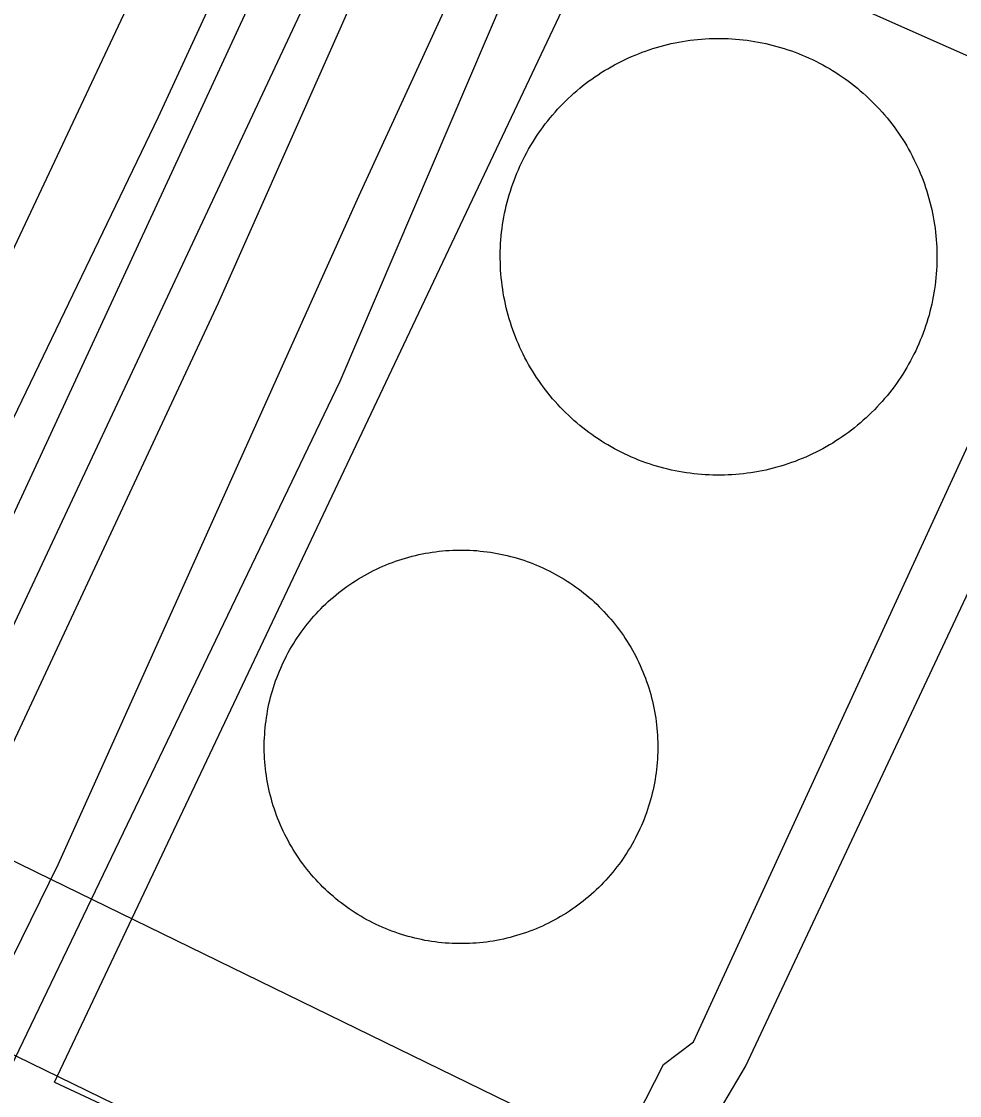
# Model space of a CAD drawing. Extents: x 3683613 to 3738215, y 469626 to 495384.
# Drawn here: x 3700634.2 to 3700795.9, y 478446.3 to 478631.4 of the extents above; entities that cross this region are included whole.
import ezdxf

# ---------------------------------------------------------------- set-up
doc = ezdxf.new("R2010")
doc.units = 0
for name, color, linetype in [('V-DOMW-TANK', 7, 'Continuous'), ('V-RAIL-TRAK', 7, 'Continuous'), ('V-ROAD-CNTR', 7, 'Continuous'), ('V-UTIL-LINE', 7, 'Continuous')]:
    doc.layers.add(name, color=color, linetype=linetype)

msp = doc.modelspace()

# ---------------------------------------------------------------- linework, layer by layer
at = {"layer": 'V-DOMW-TANK'}
for points in [[(3700741.81, 478626.29), (3700742.44, 478626.51), (3700743.06, 478626.71), (3700743.69, 478626.91), (3700744.32, 478627.09), (3700744.95, 478627.25), (3700745.59, 478627.42), (3700746.23, 478627.56), (3700746.88, 478627.7), (3700747.52, 478627.83), (3700748.17, 478627.94), (3700748.81, 478628.04), (3700749.46, 478628.13), (3700750.12, 478628.21), (3700750.77, 478628.28), (3700751.43, 478628.34), (3700752.08, 478628.39), (3700752.74, 478628.42), (3700753.39, 478628.44), (3700754.05, 478628.46), (3700754.71, 478628.46), (3700755.36, 478628.45), (3700756.02, 478628.42), (3700756.67, 478628.39), (3700757.33, 478628.34), (3700757.98, 478628.29), (3700758.64, 478628.22), (3700759.29, 478628.14), (3700759.94, 478628.05), (3700760.59, 478627.94), (3700761.23, 478627.83), (3700761.88, 478627.7), (3700762.52, 478627.57), (3700763.16, 478627.42), (3700763.8, 478627.26), (3700764.44, 478627.09), (3700765.07, 478626.91), (3700765.7, 478626.72), (3700766.32, 478626.52), (3700766.94, 478626.3), (3700767.56, 478626.08), (3700768.17, 478625.84), (3700768.78, 478625.6), (3700769.39, 478625.34), (3700769.98, 478625.07), (3700770.58, 478624.8), (3700771.17, 478624.51), (3700771.76, 478624.21), (3700772.34, 478623.9), (3700772.91, 478623.58), (3700773.48, 478623.26), (3700774.04, 478622.92), (3700774.6, 478622.57), (3700775.15, 478622.21), (3700775.7, 478621.84), (3700776.23, 478621.47), (3700776.77, 478621.08), (3700777.29, 478620.68), (3700777.81, 478620.28), (3700778.32, 478619.87), (3700778.82, 478619.45)], [(3700721.64, 478572.28), (3700721.32, 478572.85), (3700721.01, 478573.43), (3700720.71, 478574.02), (3700720.42, 478574.61), (3700720.14, 478575.2), (3700719.88, 478575.8), (3700719.62, 478576.41), (3700719.37, 478577.02), (3700719.14, 478577.63), (3700718.91, 478578.25), (3700718.7, 478578.87), (3700718.5, 478579.49), (3700718.31, 478580.12), (3700718.12, 478580.75), (3700717.95, 478581.39), (3700717.79, 478582.03), (3700717.65, 478582.66), (3700717.51, 478583.31), (3700717.38, 478583.95), (3700717.27, 478584.6), (3700717.17, 478585.25), (3700717.07, 478585.9), (3700717, 478586.55), (3700716.92, 478587.2), (3700716.87, 478587.86), (3700716.82, 478588.51), (3700716.79, 478589.17), (3700716.77, 478589.83), (3700716.75, 478590.48), (3700716.75, 478591.14), (3700716.76, 478591.8), (3700716.79, 478592.45), (3700716.82, 478593.11), (3700716.87, 478593.76), (3700716.92, 478594.42), (3700716.99, 478595.07), (3700717.07, 478595.72), (3700717.16, 478596.37), (3700717.27, 478597.02), (3700717.38, 478597.67), (3700717.5, 478598.32), (3700717.64, 478598.96), (3700717.79, 478599.6), (3700717.95, 478600.23), (3700718.12, 478600.87), (3700718.3, 478601.5), (3700718.49, 478602.13), (3700718.69, 478602.75), (3700718.91, 478603.37), (3700719.13, 478603.99), (3700719.37, 478604.6), (3700719.61, 478605.22), (3700719.87, 478605.82), (3700720.14, 478606.42), (3700720.41, 478607.02), (3700720.7, 478607.6), (3700721, 478608.19), (3700721.31, 478608.77), (3700721.62, 478609.35), (3700721.95, 478609.92), (3700722.29, 478610.48), (3700722.64, 478611.04), (3700723, 478611.59), (3700723.37, 478612.13), (3700723.74, 478612.67), (3700724.13, 478613.2), (3700724.52, 478613.72), (3700724.93, 478614.24), (3700725.34, 478614.75), (3700725.76, 478615.26), (3700726.19, 478615.75), (3700726.63, 478616.24), (3700727.08, 478616.72), (3700727.54, 478617.19), (3700728, 478617.66), (3700728.47, 478618.11), (3700728.95, 478618.56), (3700729.44, 478619), (3700729.94, 478619.43), (3700730.44, 478619.86), (3700730.95, 478620.27), (3700731.47, 478620.67), (3700731.99, 478621.07), (3700732.52, 478621.46), (3700733.06, 478621.83), (3700733.6, 478622.2), (3700734.16, 478622.56), (3700734.71, 478622.91), (3700735.28, 478623.24), (3700735.85, 478623.57), (3700736.42, 478623.89), (3700737, 478624.2), (3700737.58, 478624.5), (3700738.17, 478624.79), (3700738.77, 478625.06), (3700739.37, 478625.33), (3700739.98, 478625.59), (3700740.58, 478625.83), (3700741.2, 478626.07), (3700741.81, 478626.29)], [(3700778.82, 478619.45), (3700779.32, 478619.02), (3700779.81, 478618.58), (3700780.29, 478618.13), (3700780.76, 478617.67), (3700781.22, 478617.21), (3700781.68, 478616.73), (3700782.13, 478616.26), (3700782.57, 478615.77), (3700783, 478615.27), (3700783.42, 478614.77), (3700783.83, 478614.26), (3700784.24, 478613.74), (3700784.64, 478613.22), (3700785.02, 478612.69), (3700785.4, 478612.15), (3700785.77, 478611.6), (3700786.12, 478611.05), (3700786.47, 478610.5), (3700786.81, 478609.93), (3700787.14, 478609.36), (3700787.46, 478608.79), (3700787.77, 478608.21), (3700788.06, 478607.62), (3700788.35, 478607.03), (3700788.63, 478606.44), (3700788.9, 478605.84), (3700789.16, 478605.23), (3700789.4, 478604.62), (3700789.64, 478604.01), (3700789.86, 478603.39), (3700790.08, 478602.77), (3700790.28, 478602.15), (3700790.47, 478601.52), (3700790.65, 478600.89), (3700790.82, 478600.25), (3700790.98, 478599.62), (3700791.13, 478598.98), (3700791.27, 478598.34), (3700791.39, 478597.69), (3700791.51, 478597.04), (3700791.61, 478596.39), (3700791.7, 478595.74), (3700791.78, 478595.09), (3700791.85, 478594.44), (3700791.91, 478593.79), (3700791.95, 478593.13), (3700791.99, 478592.47), (3700792.01, 478591.82), (3700792.02, 478591.16), (3700792.02, 478590.5), (3700792.01, 478589.85), (3700791.99, 478589.19), (3700791.96, 478588.53), (3700791.91, 478587.88), (3700791.85, 478587.22), (3700791.78, 478586.57), (3700791.7, 478585.92), (3700791.61, 478585.27), (3700791.51, 478584.62), (3700791.4, 478583.97), (3700791.27, 478583.33), (3700791.13, 478582.68), (3700790.99, 478582.05), (3700790.83, 478581.41), (3700790.66, 478580.77), (3700790.48, 478580.14), (3700790.28, 478579.51), (3700790.08, 478578.89), (3700789.87, 478578.27), (3700789.64, 478577.65), (3700789.41, 478577.04), (3700789.16, 478576.43), (3700788.91, 478575.82), (3700788.64, 478575.22), (3700788.36, 478574.63), (3700788.07, 478574.04), (3700787.77, 478573.45), (3700787.47, 478572.87), (3700787.15, 478572.3), (3700786.82, 478571.73), (3700786.48, 478571.17), (3700786.13, 478570.61), (3700785.78, 478570.06), (3700785.41, 478569.51), (3700785.03, 478568.97), (3700784.65, 478568.44), (3700784.25, 478567.92), (3700783.85, 478567.4), (3700783.43, 478566.89), (3700783.01, 478566.39), (3700782.58, 478565.89), (3700782.14, 478565.4), (3700781.69, 478564.92), (3700781.24, 478564.45), (3700780.77, 478563.98), (3700780.3, 478563.53), (3700779.82, 478563.08), (3700779.33, 478562.64), (3700778.84, 478562.21), (3700778.33, 478561.79)], [(3700778.33, 478561.79), (3700777.82, 478561.37), (3700777.31, 478560.97), (3700776.78, 478560.57), (3700776.25, 478560.19), (3700775.71, 478559.81), (3700775.17, 478559.44), (3700774.62, 478559.08), (3700774.06, 478558.73), (3700773.5, 478558.4), (3700772.93, 478558.07), (3700772.35, 478557.75), (3700771.77, 478557.44), (3700771.19, 478557.14), (3700770.6, 478556.85), (3700770, 478556.58), (3700769.4, 478556.31), (3700768.8, 478556.05), (3700768.19, 478555.81), (3700767.58, 478555.57), (3700766.96, 478555.35), (3700766.34, 478555.13), (3700765.71, 478554.93), (3700765.09, 478554.74), (3700764.45, 478554.55), (3700763.82, 478554.39), (3700763.18, 478554.23), (3700762.54, 478554.08), (3700761.9, 478553.94), (3700761.25, 478553.82), (3700760.61, 478553.7), (3700759.96, 478553.6), (3700759.31, 478553.51), (3700758.66, 478553.43), (3700758, 478553.36), (3700757.35, 478553.3), (3700756.69, 478553.26), (3700756.04, 478553.22), (3700755.38, 478553.2), (3700754.73, 478553.18), (3700754.07, 478553.18), (3700753.41, 478553.2), (3700752.76, 478553.22), (3700752.1, 478553.26), (3700751.45, 478553.3), (3700750.79, 478553.36), (3700750.14, 478553.42), (3700749.48, 478553.51), (3700748.83, 478553.6), (3700748.19, 478553.7), (3700747.54, 478553.81), (3700746.9, 478553.94), (3700746.25, 478554.08), (3700745.61, 478554.22), (3700744.97, 478554.38), (3700744.34, 478554.55), (3700743.71, 478554.73), (3700743.08, 478554.92), (3700742.46, 478555.13), (3700741.84, 478555.34), (3700741.22, 478555.57), (3700740.6, 478555.8), (3700739.99, 478556.05), (3700739.39, 478556.3), (3700738.79, 478556.57), (3700738.19, 478556.85), (3700737.6, 478557.13), (3700737.02, 478557.43), (3700736.44, 478557.74), (3700735.86, 478558.06), (3700735.29, 478558.39), (3700734.73, 478558.73), (3700734.18, 478559.07), (3700733.62, 478559.43), (3700733.08, 478559.8), (3700732.54, 478560.17), (3700732.01, 478560.56), (3700731.48, 478560.96), (3700730.96, 478561.36), (3700730.46, 478561.77), (3700729.95, 478562.19), (3700729.46, 478562.63), (3700728.97, 478563.07), (3700728.49, 478563.51), (3700728.01, 478563.97), (3700727.55, 478564.43), (3700727.1, 478564.91), (3700726.65, 478565.39), (3700726.21, 478565.88), (3700725.78, 478566.37), (3700725.35, 478566.87), (3700724.94, 478567.38), (3700724.54, 478567.9), (3700724.14, 478568.43), (3700723.75, 478568.96), (3700723.38, 478569.49), (3700723.01, 478570.04), (3700722.65, 478570.59), (3700722.3, 478571.15), (3700721.96, 478571.71), (3700721.64, 478572.28)], [(3700698.71, 478538.36), (3700699.28, 478538.55), (3700699.84, 478538.73), (3700700.41, 478538.91), (3700700.98, 478539.07), (3700701.55, 478539.22), (3700702.12, 478539.36), (3700702.7, 478539.49), (3700703.28, 478539.62), (3700703.86, 478539.73), (3700704.44, 478539.83), (3700705.03, 478539.92), (3700705.61, 478540), (3700706.2, 478540.07), (3700706.79, 478540.14), (3700707.38, 478540.19), (3700707.97, 478540.23), (3700708.56, 478540.26), (3700709.15, 478540.28), (3700709.75, 478540.29), (3700710.34, 478540.29), (3700710.93, 478540.28), (3700711.52, 478540.25), (3700712.11, 478540.22), (3700712.7, 478540.18), (3700713.29, 478540.12), (3700713.88, 478540.06), (3700714.47, 478539.99), (3700715.06, 478539.91), (3700715.64, 478539.81), (3700716.22, 478539.71), (3700716.8, 478539.6), (3700717.38, 478539.47), (3700717.96, 478539.34), (3700718.53, 478539.19), (3700719.1, 478539.04), (3700719.67, 478538.88), (3700720.24, 478538.7), (3700720.8, 478538.52), (3700721.36, 478538.32), (3700721.92, 478538.12), (3700722.47, 478537.91), (3700723.02, 478537.68), (3700723.56, 478537.45), (3700724.1, 478537.21), (3700724.64, 478536.96), (3700725.17, 478536.7), (3700725.7, 478536.43), (3700726.22, 478536.15), (3700726.74, 478535.86), (3700727.25, 478535.57), (3700727.76, 478535.26), (3700728.26, 478534.95), (3700728.76, 478534.62), (3700729.25, 478534.29), (3700729.73, 478533.95), (3700730.21, 478533.6), (3700730.68, 478533.25), (3700731.15, 478532.88), (3700731.61, 478532.51), (3700732.06, 478532.13), (3700732.51, 478531.74), (3700732.94, 478531.34), (3700733.38, 478530.94), (3700733.8, 478530.52), (3700734.22, 478530.1), (3700734.63, 478529.68), (3700735.03, 478529.24), (3700735.43, 478528.8), (3700735.82, 478528.35), (3700736.2, 478527.9), (3700736.57, 478527.44), (3700736.93, 478526.98), (3700737.29, 478526.5), (3700737.63, 478526.02), (3700737.97, 478525.54), (3700738.3, 478525.04), (3700738.62, 478524.55), (3700738.94, 478524.04), (3700739.24, 478523.54), (3700739.54, 478523.02), (3700739.82, 478522.51), (3700740.1, 478521.98), (3700740.37, 478521.46), (3700740.63, 478520.92), (3700740.88, 478520.38), (3700741.12, 478519.84), (3700741.35, 478519.3), (3700741.57, 478518.75), (3700741.78, 478518.2), (3700741.98, 478517.64), (3700742.17, 478517.08), (3700742.35, 478516.52), (3700742.53, 478515.95), (3700742.69, 478515.38), (3700742.84, 478514.81), (3700742.98, 478514.24), (3700743.12, 478513.66), (3700743.24, 478513.08), (3700743.35, 478512.5), (3700743.45, 478511.91)], [(3700676.65, 478512.6), (3700676.76, 478513.18), (3700676.88, 478513.76), (3700677.02, 478514.34), (3700677.16, 478514.91), (3700677.32, 478515.48), (3700677.48, 478516.05), (3700677.65, 478516.62), (3700677.84, 478517.18), (3700678.03, 478517.74), (3700678.24, 478518.29), (3700678.45, 478518.85), (3700678.67, 478519.4), (3700678.9, 478519.94), (3700679.15, 478520.48), (3700679.4, 478521.02), (3700679.66, 478521.55), (3700679.93, 478522.08), (3700680.2, 478522.6), (3700680.49, 478523.12), (3700680.79, 478523.63), (3700681.1, 478524.14), (3700681.41, 478524.64), (3700681.73, 478525.13), (3700682.06, 478525.62), (3700682.41, 478526.11), (3700682.75, 478526.59), (3700683.11, 478527.06), (3700683.47, 478527.52), (3700683.85, 478527.98), (3700684.23, 478528.43), (3700684.62, 478528.88), (3700685.02, 478529.32), (3700685.42, 478529.75), (3700685.83, 478530.18), (3700686.25, 478530.6), (3700686.68, 478531.01), (3700687.11, 478531.41), (3700687.55, 478531.81), (3700688, 478532.19), (3700688.45, 478532.58), (3700688.91, 478532.95), (3700689.38, 478533.31), (3700689.86, 478533.67), (3700690.33, 478534.01), (3700690.82, 478534.35), (3700691.31, 478534.68), (3700691.81, 478535), (3700692.31, 478535.32), (3700692.82, 478535.62), (3700693.33, 478535.91), (3700693.85, 478536.2), (3700694.37, 478536.48), (3700694.9, 478536.75), (3700695.43, 478537.01), (3700695.97, 478537.25), (3700696.51, 478537.49), (3700697.06, 478537.73), (3700697.61, 478537.95), (3700698.16, 478538.16), (3700698.71, 478538.36)], [(3700709.64, 478472.45), (3700709.05, 478472.46), (3700708.46, 478472.48), (3700707.87, 478472.51), (3700707.28, 478472.55), (3700706.69, 478472.61), (3700706.1, 478472.67), (3700705.51, 478472.74), (3700704.92, 478472.83), (3700704.34, 478472.92), (3700703.76, 478473.02), (3700703.17, 478473.14), (3700702.6, 478473.26), (3700702.02, 478473.4), (3700701.45, 478473.54), (3700700.87, 478473.69), (3700700.31, 478473.86), (3700699.74, 478474.03), (3700699.18, 478474.22), (3700698.62, 478474.41), (3700698.06, 478474.61), (3700697.51, 478474.83), (3700696.96, 478475.05), (3700696.42, 478475.28), (3700695.88, 478475.52), (3700695.34, 478475.77), (3700694.81, 478476.03), (3700694.28, 478476.3), (3700693.76, 478476.58), (3700693.24, 478476.87), (3700692.73, 478477.17), (3700692.22, 478477.47), (3700691.72, 478477.79), (3700691.22, 478478.11), (3700690.73, 478478.44), (3700690.25, 478478.78), (3700689.77, 478479.13), (3700689.3, 478479.49), (3700688.83, 478479.85), (3700688.37, 478480.23), (3700687.92, 478480.61), (3700687.47, 478481), (3700687.03, 478481.39), (3700686.6, 478481.8), (3700686.18, 478482.21), (3700685.76, 478482.63), (3700685.35, 478483.06), (3700684.95, 478483.49), (3700684.55, 478483.93), (3700684.16, 478484.38), (3700683.78, 478484.83), (3700683.41, 478485.29), (3700683.05, 478485.76), (3700682.69, 478486.23), (3700682.34, 478486.71), (3700682, 478487.2), (3700681.67, 478487.69), (3700681.35, 478488.19), (3700681.04, 478488.69), (3700680.74, 478489.2), (3700680.44, 478489.71), (3700680.16, 478490.23), (3700679.88, 478490.75), (3700679.61, 478491.28), (3700679.35, 478491.81), (3700679.1, 478492.35), (3700678.86, 478492.89), (3700678.63, 478493.43), (3700678.41, 478493.98), (3700678.2, 478494.54), (3700678, 478495.09), (3700677.81, 478495.65), (3700677.62, 478496.22), (3700677.45, 478496.78), (3700677.29, 478497.35), (3700677.14, 478497.92), (3700676.99, 478498.5), (3700676.86, 478499.08), (3700676.74, 478499.66), (3700676.63, 478500.24), (3700676.52, 478500.82), (3700676.43, 478501.41), (3700676.35, 478501.99), (3700676.28, 478502.58), (3700676.22, 478503.17), (3700676.17, 478503.76), (3700676.13, 478504.35), (3700676.1, 478504.94), (3700676.08, 478505.53), (3700676.07, 478506.12), (3700676.07, 478506.72), (3700676.08, 478507.31), (3700676.1, 478507.9), (3700676.14, 478508.49), (3700676.18, 478509.08), (3700676.23, 478509.67), (3700676.29, 478510.26), (3700676.37, 478510.85), (3700676.45, 478511.43), (3700676.54, 478512.02), (3700676.65, 478512.6)], [(3700743.45, 478511.91), (3700743.54, 478511.33), (3700743.63, 478510.74), (3700743.7, 478510.16), (3700743.76, 478509.57), (3700743.81, 478508.98), (3700743.85, 478508.39), (3700743.88, 478507.79), (3700743.9, 478507.2), (3700743.91, 478506.61), (3700743.91, 478506.02), (3700743.9, 478505.43), (3700743.87, 478504.83), (3700743.84, 478504.25), (3700743.8, 478503.65), (3700743.75, 478503.06), (3700743.69, 478502.48), (3700743.61, 478501.89), (3700743.53, 478501.3), (3700743.44, 478500.72), (3700743.33, 478500.13), (3700743.22, 478499.55), (3700743.09, 478498.97), (3700742.96, 478498.4), (3700742.81, 478497.82), (3700742.66, 478497.25), (3700742.5, 478496.68), (3700742.32, 478496.12), (3700742.14, 478495.55), (3700741.95, 478494.99), (3700741.74, 478494.44), (3700741.53, 478493.89), (3700741.31, 478493.34), (3700741.07, 478492.79), (3700740.83, 478492.25), (3700740.58, 478491.72), (3700740.32, 478491.18), (3700740.05, 478490.66), (3700739.77, 478490.14), (3700739.48, 478489.62), (3700739.19, 478489.1), (3700738.88, 478488.6), (3700738.57, 478488.1), (3700738.25, 478487.6), (3700737.91, 478487.11), (3700737.57, 478486.62), (3700737.22, 478486.15), (3700736.87, 478485.67), (3700736.5, 478485.21), (3700736.13, 478484.75), (3700735.75, 478484.3), (3700735.36, 478483.85), (3700734.96, 478483.41), (3700734.56, 478482.98), (3700734.15, 478482.55), (3700733.73, 478482.14), (3700733.3, 478481.73), (3700732.87, 478481.32), (3700732.43, 478480.93), (3700731.98, 478480.54), (3700731.52, 478480.16), (3700731.06, 478479.79), (3700730.6, 478479.42), (3700730.12, 478479.07), (3700729.64, 478478.72), (3700729.16, 478478.38), (3700728.67, 478478.05), (3700728.17, 478477.73), (3700727.67, 478477.42), (3700727.16, 478477.11), (3700726.65, 478476.82), (3700726.13, 478476.53), (3700725.61, 478476.25), (3700725.08, 478475.99), (3700724.54, 478475.73), (3700724.01, 478475.48), (3700723.47, 478475.24), (3700722.92, 478475.01), (3700722.37, 478474.79), (3700721.82, 478474.58), (3700721.26, 478474.37), (3700720.7, 478474.18), (3700720.14, 478474), (3700719.57, 478473.83), (3700719, 478473.67), (3700718.43, 478473.51), (3700717.86, 478473.37), (3700717.28, 478473.24), (3700716.7, 478473.12), (3700716.12, 478473), (3700715.54, 478472.9), (3700714.95, 478472.81), (3700714.36, 478472.73), (3700713.78, 478472.66), (3700713.19, 478472.6), (3700712.6, 478472.55), (3700712.01, 478472.51), (3700711.42, 478472.48), (3700710.83, 478472.46), (3700710.23, 478472.45), (3700709.64, 478472.45)]]:
    msp.add_lwpolyline(points, dxfattribs=at)
at = {"layer": 'V-RAIL-TRAK'}
for points in [[(3700396.54, 478003.92), (3700416.58, 478071.64), (3700426.07, 478103.7), (3700460.6, 478201.06), (3700470.75, 478224.6), (3700479.16, 478241.33), (3700511.27, 478305.24), (3700587.88, 478469.51), (3700596.55, 478487.7), (3700597.52, 478489.73), (3700657.84, 478614.96), (3700718.62, 478746.53), (3700767.63, 478852.07), (3700811.3, 478944.6), (3700863.78, 479058.43), (3700874.44, 479079.69), (3700875.59, 479081.99), (3700922.18, 479182.54), (3700998.51, 479346.53)], [(3700305.39, 477825.43), (3700311.48, 477834.67), (3700317.4, 477844.03), (3700350.96, 477910.27), (3700396.54, 478003.92), (3700432.14, 478082.03), (3700495.62, 478218.04), (3700501.75, 478231.06), (3700530.44, 478292), (3700578.1, 478395.87), (3700618.66, 478476.92), (3700668.17, 478582.88), (3700711.42, 478680.37), (3700740.23, 478749.57)], [(3700317.4, 477844.03), (3700337.93, 477875), (3700378.83, 477948.37), (3700419.44, 478023.13), (3700453.41, 478093.62), (3700510.12, 478216.87), (3700514.16, 478225.42), (3700545.43, 478291.57), (3700599.8, 478402.79), (3700632.69, 478470.07), (3700640.57, 478486.2), (3700692.38, 478601.3), (3700757.78, 478743.36)]]:
    msp.add_lwpolyline(points, dxfattribs=at)
at = {"layer": 'V-ROAD-CNTR'}
for points in [[(3700592.3, 478506.11), (3700718.69, 478774.62), (3700769.76, 478896.58), (3700844.41, 479077.34)], [(3700592.97, 478506.14), (3700603.13, 478501.18), (3700625.24, 478490.4), (3700639.26, 478483.55), (3700718.26, 478445.03), (3700852.52, 478387.41)], [(3700579.82, 478479.17), (3700589.98, 478474.22), (3700612.08, 478463.43), (3700626.11, 478456.59), (3700705.76, 478417.74), (3700843.51, 478358.63)]]:
    msp.add_lwpolyline(points, dxfattribs=at)
msp.add_spline([(3701000.46, 478961.97), (3700998.15, 479020.49), (3700975.74, 479052.4), (3700904.77, 479073.13), (3700875.58, 479079.54), (3700847.93, 479086.74), (3700835.72, 479075.96), (3700812.34, 479034.7), (3700774.17, 478970.89), (3700724.84, 478860.21), (3700480.15, 478308.89)], degree=3, dxfattribs=at)
at = {"layer": 'V-UTIL-LINE'}
for p, q in [((3700603.4, 478464.62), (3700700.23, 478670.97)), ((3700639.9, 478448.6), (3700736.48, 478652.47))]:
    msp.add_line(p, q, dxfattribs=at)
for points in [[(3700483.06, 478459.48), (3700567.5, 478413.57), (3700619.48, 478517.61), (3700692.47, 478675.26), (3700643.52, 478697.72), (3700645.14, 478700.49), (3700603.71, 478714.79), (3700559.49, 478627.62)], [(3700603.4, 478464.62), (3700632.44, 478451.25), (3700689.18, 478569.38), (3700727.06, 478658.12), (3700700.23, 478670.97)], [(3700639.9, 478448.6), (3700723.43, 478409.55), (3700744.87, 478451.62), (3700750.04, 478455.54), (3700823.03, 478614.01), (3700736.48, 478652.47)], [(3700755.27, 478444.96), (3700759.01, 478451.3), (3700833.74, 478610.23), (3700906.62, 478574.56), (3700946.77, 478555.95), (3700953.4, 478571.07), (3700962.41, 478592.78), (3701222.51, 478514.18), (3701230.06, 478501.16), (3701314.03, 478474.93), (3701317.9, 478492.47)]]:
    msp.add_lwpolyline(points, dxfattribs=at)

doc.saveas('drawing.dxf')
